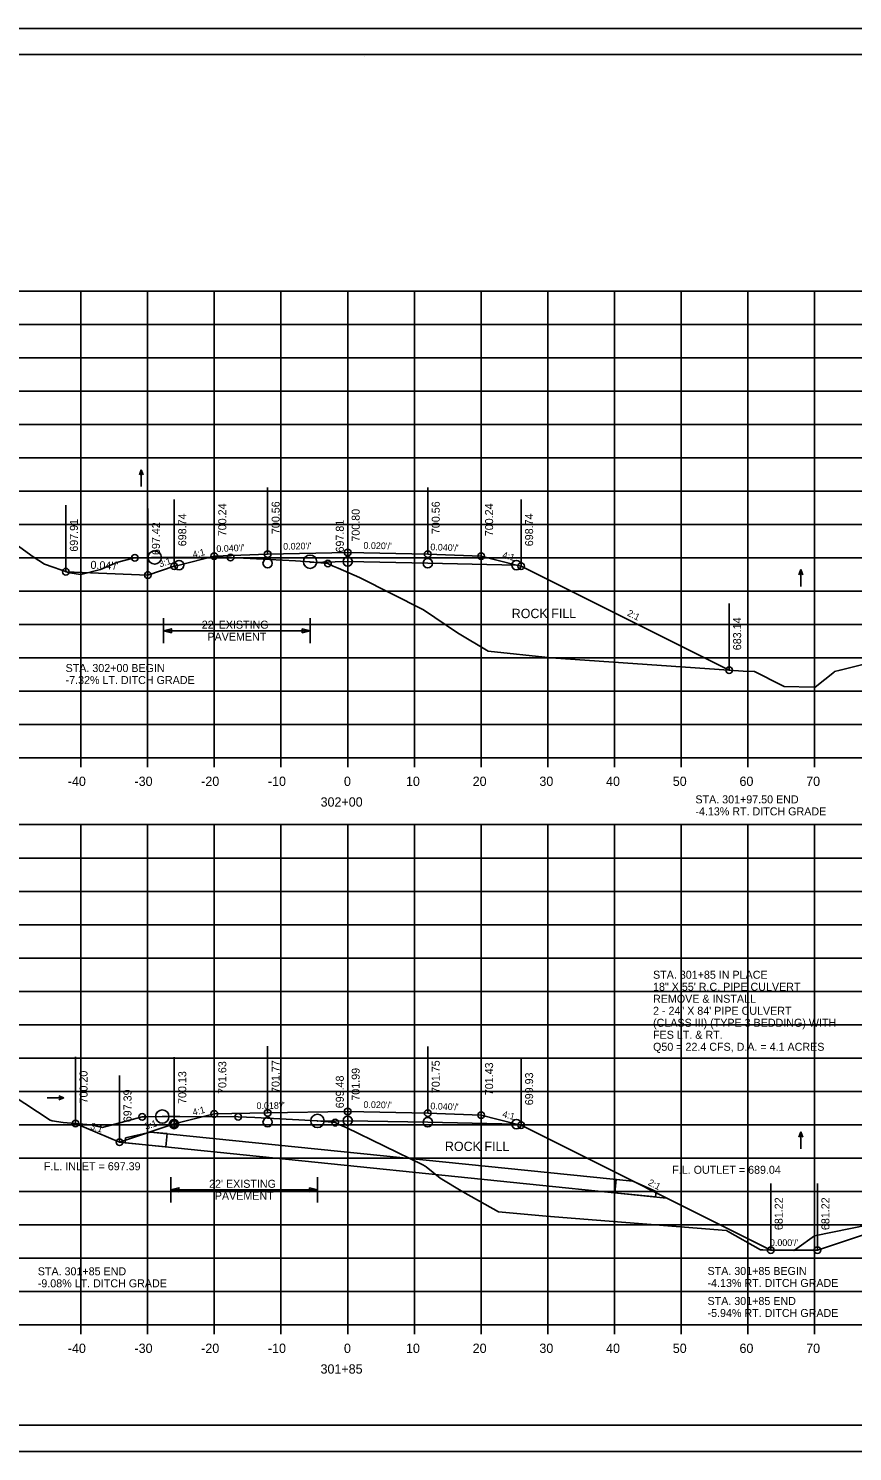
# Model space of a CAD drawing. Extents: x 1370515 to 1370849, y 383299 to 386073.
# Drawn here: x 1370629.9 to 1370753.5, y 383726.1 to 383939.4 of the extents above; entities that cross this region are included whole.
import ezdxf

# ---------------------------------------------------------------- set-up
doc = ezdxf.new("R2010")
doc.units = 0
for name, color, linetype in [('R_Alt Surface', 7, 'Continuous'), ('R_Axis', 7, 'Continuous'), ('R_Axis Annot', 7, 'Continuous'), ('R_Border', 7, 'Continuous'), ('R_Detour', 7, 'Continuous'), ('R_Drive', 7, 'Continuous'), ('R_Exist Surface', 7, 'Continuous'), ('R_Fin Surface', 7, 'Continuous'), ('R_Grid', 7, 'Continuous'), ('R_No Plot', 7, 'Continuous'), ('R_ROW Annot', 7, 'Continuous'), ('R_Water', 7, 'Continuous'), ('R_Water Annot', 7, 'Continuous'), ('R_Xsect Elev', 7, 'Continuous'), ('R_Xsect Slope', 7, 'Continuous')]:
    doc.layers.add(name, color=color, linetype=linetype)

msp = doc.modelspace()

# ---------------------------------------------------------------- linework, layer by layer
at = {"layer": 'R_Alt Surface'}
for points in [[(1370657, 383860.12), (1370660.25, 383860.12), (1370669.99, 383859.62), (1370672.16, 383859.5), (1370672.16, 383859.39), (1370677.8, 383859.51), (1370689.8, 383859.27), (1370703.09, 383859)], [(1370656.18, 383776.31), (1370661.39, 383776.29), (1370663.88, 383776.16), (1370673.27, 383775.67), (1370673.27, 383775.62), (1370677.8, 383775.7), (1370689.8, 383775.46), (1370703.09, 383775.19)]]:
    msp.add_lwpolyline(points, dxfattribs=at)
at = {"layer": 'R_Axis'}
for p, q in [((1370637.8, 383828.68), (1370637.8, 383831.48)), ((1370647.8, 383828.68), (1370647.8, 383831.48)), ((1370657.8, 383828.68), (1370657.8, 383831.48)), ((1370667.8, 383828.68), (1370667.8, 383831.48)), ((1370677.8, 383828.68), (1370677.8, 383831.48)), ((1370687.8, 383828.68), (1370687.8, 383831.48)), ((1370697.8, 383828.68), (1370697.8, 383831.48)), ((1370707.8, 383828.68), (1370707.8, 383831.48)), ((1370717.8, 383828.68), (1370717.8, 383831.48)), ((1370727.8, 383828.68), (1370727.8, 383831.48)), ((1370737.8, 383828.68), (1370737.8, 383831.48)), ((1370747.8, 383828.68), (1370747.8, 383831.48)), ((1370537.8, 383830.08), (1370817.8, 383830.08)), ((1370637.8, 383743.68), (1370637.8, 383746.48)), ((1370647.8, 383743.68), (1370647.8, 383746.48)), ((1370657.8, 383743.68), (1370657.8, 383746.48)), ((1370667.8, 383743.68), (1370667.8, 383746.48)), ((1370677.8, 383743.68), (1370677.8, 383746.48)), ((1370687.8, 383743.68), (1370687.8, 383746.48)), ((1370697.8, 383743.68), (1370697.8, 383746.48)), ((1370707.8, 383743.68), (1370707.8, 383746.48)), ((1370717.8, 383743.68), (1370717.8, 383746.48)), ((1370727.8, 383743.68), (1370727.8, 383746.48)), ((1370737.8, 383743.68), (1370737.8, 383746.48)), ((1370747.8, 383743.68), (1370747.8, 383746.48)), ((1370537.8, 383745.08), (1370817.8, 383745.08))]:
    msp.add_line(p, q, dxfattribs=at)
at = {"layer": 'R_Border'}
for p, q in [((1370527.8, 383935.54), (1370843.98, 383935.54)), ((1370680.32, 383935.28), (1370680.32, 383935.28)), ((1370680.32, 383935.28), (1370680.32, 383935.28)), ((1370843.98, 383730.08), (1370527.8, 383730.08))]:
    msp.add_line(p, q, dxfattribs=at)
at = {"layer": 'R_Exist Surface'}
for points in [[(1370625.13, 383864.18), (1370630.65, 383860.24), (1370632.35, 383859.12), (1370636.07, 383857.82), (1370637.8, 383857.59), (1370640.76, 383858.35), (1370643.21, 383859.38), (1370643.56, 383859.49), (1370645.46, 383859.96), (1370645.89, 383860.08), (1370648.41, 383860.12), (1370648.87, 383860.13), (1370658.35, 383860.12), (1370660.25, 383860.12), (1370669.99, 383859.62), (1370672.16, 383859.5), (1370674.34, 383859.27), (1370674.84, 383859.22), (1370675.64, 383858.85), (1370676.38, 383858.51), (1370679.58, 383857.13), (1370689.19, 383852.3), (1370694.28, 383848.85), (1370698.84, 383846.09), (1370708.3, 383845.08), (1370737.11, 383843.08), (1370738.77, 383843.04), (1370742.83, 383840.97), (1370743.22, 383840.79), (1370747.68, 383840.7), (1370747.88, 383840.7), (1370750.76, 383843), (1370750.8, 383843.03), (1370751.61, 383843.25), (1370775.7, 383849.25)], [(1370627.5, 383779.53), (1370633.21, 383775.76), (1370633.5, 383775.66), (1370635.14, 383775.45), (1370639.27, 383775.09), (1370640.98, 383774.68), (1370644.6, 383775.62), (1370644.75, 383775.67), (1370644.76, 383775.67), (1370646.99, 383776.27), (1370647.7, 383776.28), (1370650.01, 383776.32), (1370652.63, 383776.32), (1370661.39, 383776.29), (1370663.88, 383776.16), (1370673.27, 383775.67), (1370673.77, 383775.62), (1370675.91, 383775.41), (1370676.37, 383775.2), (1370677.58, 383774.68), (1370689.07, 383769.07), (1370689.44, 383768.89), (1370689.59, 383768.76), (1370691.66, 383767.07), (1370695.07, 383765.03), (1370700.4, 383762.06), (1370707.55, 383761.41), (1370734.57, 383759.22), (1370734.73, 383759.12), (1370739.68, 383756.35), (1370740.06, 383756.35), (1370744.69, 383756.26), (1370745.13, 383756.55), (1370747.77, 383758.45), (1370755.87, 383760.09)]]:
    msp.add_lwpolyline(points, dxfattribs=at)
at = {"layer": 'R_Fin Surface'}
for points in [[(1370635.55, 383858), (1370647.85, 383857.5), (1370651.8, 383858.82), (1370652.52, 383859), (1370657.8, 383860.32), (1370665.8, 383860.64), (1370677.8, 383860.88), (1370689.8, 383860.64), (1370697.8, 383860.32), (1370703.09, 383859), (1370703.8, 383858.82), (1370709.61, 383855.92), (1370734.99, 383843.23)], [(1370637, 383775.29), (1370643.59, 383772.47), (1370651.8, 383775.21), (1370657.8, 383776.71), (1370665.8, 383776.86), (1370677.8, 383777.08), (1370689.8, 383776.84), (1370697.8, 383776.52), (1370703.09, 383775.19), (1370703.8, 383775.02), (1370741.22, 383756.3), (1370748.22, 383756.3), (1370766.6, 383762.43)]]:
    msp.add_lwpolyline(points, dxfattribs=at)
at = {"layer": 'R_Grid'}
for p, q in [((1370537.8, 383900.08), (1370817.8, 383900.08)), ((1370637.8, 383830.08), (1370637.8, 383900.08)), ((1370647.8, 383830.08), (1370647.8, 383900.08)), ((1370657.8, 383830.08), (1370657.8, 383900.08)), ((1370667.8, 383830.08), (1370667.8, 383900.08)), ((1370677.8, 383830.08), (1370677.8, 383900.08)), ((1370687.8, 383830.08), (1370687.8, 383900.08)), ((1370697.8, 383830.08), (1370697.8, 383900.08)), ((1370707.8, 383830.08), (1370707.8, 383900.08)), ((1370717.8, 383830.08), (1370717.8, 383900.08)), ((1370727.8, 383830.08), (1370727.8, 383900.08)), ((1370737.8, 383830.08), (1370737.8, 383900.08)), ((1370747.8, 383830.08), (1370747.8, 383900.08)), ((1370537.8, 383895.08), (1370817.8, 383895.08)), ((1370537.8, 383890.08), (1370817.8, 383890.08)), ((1370537.8, 383885.08), (1370817.8, 383885.08)), ((1370537.8, 383880.08), (1370817.8, 383880.08)), ((1370537.8, 383875.08), (1370817.8, 383875.08)), ((1370537.8, 383870.08), (1370817.8, 383870.08)), ((1370537.8, 383865.08), (1370817.8, 383865.08)), ((1370537.8, 383860.08), (1370817.8, 383860.08)), ((1370537.8, 383855.08), (1370817.8, 383855.08)), ((1370537.8, 383850.08), (1370817.8, 383850.08)), ((1370537.8, 383845.08), (1370817.8, 383845.08)), ((1370537.8, 383840.08), (1370817.8, 383840.08)), ((1370537.8, 383835.08), (1370817.8, 383835.08)), ((1370537.8, 383830.08), (1370817.8, 383830.08)), ((1370537.8, 383820.08), (1370817.8, 383820.08)), ((1370637.8, 383745.08), (1370637.8, 383820.08)), ((1370647.8, 383745.08), (1370647.8, 383820.08)), ((1370657.8, 383745.08), (1370657.8, 383820.08)), ((1370667.8, 383745.08), (1370667.8, 383820.08)), ((1370677.8, 383745.08), (1370677.8, 383820.08)), ((1370687.8, 383745.08), (1370687.8, 383820.08)), ((1370697.8, 383745.08), (1370697.8, 383820.08)), ((1370707.8, 383745.08), (1370707.8, 383820.08)), ((1370717.8, 383745.08), (1370717.8, 383820.08)), ((1370727.8, 383745.08), (1370727.8, 383820.08)), ((1370737.8, 383745.08), (1370737.8, 383820.08)), ((1370747.8, 383745.08), (1370747.8, 383820.08)), ((1370537.8, 383815.08), (1370817.8, 383815.08)), ((1370537.8, 383810.08), (1370817.8, 383810.08)), ((1370537.8, 383805.08), (1370817.8, 383805.08)), ((1370537.8, 383800.08), (1370817.8, 383800.08)), ((1370537.8, 383795.08), (1370817.8, 383795.08)), ((1370537.8, 383790.08), (1370817.8, 383790.08)), ((1370537.8, 383785.08), (1370817.8, 383785.08)), ((1370537.8, 383780.08), (1370817.8, 383780.08)), ((1370537.8, 383775.08), (1370817.8, 383775.08)), ((1370537.8, 383770.08), (1370817.8, 383770.08)), ((1370537.8, 383765.08), (1370817.8, 383765.08)), ((1370537.8, 383760.08), (1370817.8, 383760.08)), ((1370537.8, 383755.08), (1370817.8, 383755.08)), ((1370537.8, 383750.08), (1370817.8, 383750.08)), ((1370537.8, 383745.08), (1370817.8, 383745.08))]:
    msp.add_line(p, q, dxfattribs=at)
at = {"layer": 'R_No Plot'}
for p, q in [((1370515.4, 383939.44), (1370848.73, 383939.44)), ((1370515.4, 383726.11), (1370848.73, 383726.11))]:
    msp.add_line(p, q, dxfattribs=at)
for points in [[(1370515.39, 383939.44), (1370848.73, 383939.44), (1370848.73, 383726.1), (1370515.39, 383726.1)], [(1370761.72, 383935.54), (1370761.72, 383925.66), (1370797.45, 383925.66), (1370797.45, 383922.74), (1370820.65, 383922.74), (1370820.65, 383899.53), (1370843.98, 383899.53), (1370843.98, 383730.08), (1370527.8, 383730.08), (1370527.8, 383935.54)]]:
    msp.add_lwpolyline(points, close=True, dxfattribs=at)
for centre, radius in [((1370645.89, 383860.08), 0.5), ((1370648.87, 383860.13), 1), ((1370657.8, 383860.32), 0.5), ((1370660.25, 383860.12), 0.5), ((1370665.8, 383860.64), 0.5), ((1370672.16, 383859.5), 1), ((1370677.8, 383860.88), 0.5), ((1370689.8, 383860.64), 0.5), ((1370697.8, 383860.32), 0.5), ((1370635.55, 383858), 0.5), ((1370651.8, 383858.82), 0.5), ((1370651.8, 383858.82), 0.5), ((1370652.52, 383859), 0.7), ((1370665.8, 383859.27), 0.7), ((1370674.84, 383859.22), 0.5), ((1370677.8, 383859.51), 0.7), ((1370677.8, 383859.51), 0.7), ((1370689.8, 383859.27), 0.7), ((1370703.09, 383859), 0.7), ((1370703.8, 383858.82), 0.5), ((1370703.8, 383858.82), 0.5), ((1370647.85, 383857.5), 0.5), ((1370734.99, 383843.23), 0.5), ((1370734.99, 383843.23), 0.5), ((1370650.01, 383776.32), 1), ((1370665.8, 383776.86), 0.5), ((1370677.8, 383777.08), 0.5), ((1370689.8, 383776.84), 0.5), ((1370637, 383775.29), 0.5), ((1370646.99, 383776.27), 0.5), ((1370651.76, 383775.2), 0.7), ((1370651.8, 383775.21), 0.5), ((1370651.8, 383775.21), 0.5), ((1370657.8, 383776.71), 0.5), ((1370661.39, 383776.29), 0.5), ((1370665.8, 383775.48), 0.7), ((1370673.27, 383775.67), 1), ((1370675.91, 383775.41), 0.5), ((1370677.8, 383775.7), 0.7), ((1370677.8, 383775.7), 0.7), ((1370689.8, 383775.46), 0.7), ((1370697.8, 383776.52), 0.5), ((1370703.09, 383775.19), 0.7), ((1370703.8, 383775.02), 0.5), ((1370703.8, 383775.02), 0.5), ((1370643.59, 383772.47), 0.5), ((1370741.22, 383756.3), 0.5), ((1370741.22, 383756.3), 0.5), ((1370748.22, 383756.3), 0.5)]:
    msp.add_circle(centre, radius, dxfattribs=at)
at = {"layer": 'R_ROW Annot'}
for p, q in [((1370650.18, 383847.28), (1370650.18, 383851.05)), ((1370672.18, 383847.28), (1370672.18, 383851.05)), ((1370672.18, 383849.16), (1370650.18, 383849.16)), ((1370651.29, 383763.45), (1370651.29, 383767.22)), ((1370673.29, 383763.45), (1370673.29, 383767.22)), ((1370673.29, 383765.34), (1370651.29, 383765.34))]:
    msp.add_line(p, q, dxfattribs=at)
for points in [[(1370651.38, 383848.86), (1370650.18, 383849.16), (1370651.38, 383849.46)], [(1370670.98, 383849.46), (1370672.18, 383849.16), (1370670.98, 383848.86)], [(1370652.49, 383765.04), (1370651.29, 383765.34), (1370652.49, 383765.64)], [(1370672.09, 383765.64), (1370673.29, 383765.34), (1370672.09, 383765.04)]]:
    msp.add_lwpolyline(points, close=True, dxfattribs=at)
at = {"layer": 'R_Water'}
for p, q in [((1370651.78, 383775.89), (1370651.78, 383774.49)), ((1370651.82, 383775.7), (1370651.82, 383774.7)), ((1370644.43, 383772.36), (1370644.5, 383773.15)), ((1370648.23, 383774), (1370644.5, 383773.15)), ((1370648.23, 383774), (1370720.55, 383766.64)), ((1370650.72, 383773.76), (1370648.23, 383774)), ((1370650.52, 383771.77), (1370650.72, 383773.76)), ((1370643.61, 383772.46), (1370725.6, 383764.11)), ((1370650.52, 383771.77), (1370644.43, 383772.36)), ((1370717.86, 383764.9), (1370718.07, 383766.89)), ((1370718.07, 383766.89), (1370720.55, 383766.64)), ((1370720.55, 383766.64), (1370724.04, 383765.07)), ((1370717.86, 383764.9), (1370723.96, 383764.28)), ((1370723.96, 383764.28), (1370724.04, 383765.07))]:
    msp.add_line(p, q, dxfattribs=at)
at = {"layer": 'R_Water Annot'}
for p, q in [((1370646.86, 383873.28), (1370646.58, 383872.51)), ((1370646.86, 383870.76), (1370646.86, 383873.28)), ((1370646.86, 383873.28), (1370647.14, 383872.51)), ((1370745.74, 383858.31), (1370745.46, 383857.54)), ((1370745.74, 383855.8), (1370745.74, 383858.31)), ((1370745.74, 383858.31), (1370746.02, 383857.54)), ((1370632.74, 383779.13), (1370635.25, 383779.13)), ((1370635.25, 383779.13), (1370634.48, 383779.41)), ((1370635.25, 383779.13), (1370634.48, 383778.85)), ((1370745.74, 383774.01), (1370745.46, 383773.24)), ((1370745.74, 383771.5), (1370745.74, 383774.01)), ((1370745.74, 383774.01), (1370746.02, 383773.24))]:
    msp.add_line(p, q, dxfattribs=at)
at = {"layer": 'R_Xsect Elev'}
for p, q in [((1370657.8, 383860.32), (1370657.8, 383870.32)), ((1370665.8, 383860.64), (1370665.8, 383870.64)), ((1370677.8, 383859.51), (1370677.8, 383869.51)), ((1370689.8, 383860.64), (1370689.8, 383870.64)), ((1370697.8, 383860.32), (1370697.8, 383870.32)), ((1370635.55, 383858), (1370635.55, 383868)), ((1370647.85, 383857.5), (1370647.85, 383867.5)), ((1370651.8, 383858.82), (1370651.8, 383868.82)), ((1370677.82, 383857.88), (1370677.82, 383867.88)), ((1370703.8, 383858.82), (1370703.8, 383868.82)), ((1370734.99, 383843.23), (1370734.99, 383853.23)), ((1370657.8, 383776.71), (1370657.8, 383786.71)), ((1370665.8, 383776.86), (1370665.8, 383786.86)), ((1370689.8, 383776.84), (1370689.8, 383786.84)), ((1370697.8, 383776.52), (1370697.8, 383786.52)), ((1370637, 383775.29), (1370637, 383785.29)), ((1370651.8, 383775.21), (1370651.8, 383785.21)), ((1370677.8, 383775.7), (1370677.8, 383785.7)), ((1370677.82, 383774.56), (1370677.82, 383784.56)), ((1370703.8, 383775.02), (1370703.8, 383785.02)), ((1370643.59, 383772.47), (1370643.59, 383782.47)), ((1370741.22, 383756.3), (1370741.22, 383766.3)), ((1370748.22, 383756.3), (1370748.22, 383766.3))]:
    msp.add_line(p, q, dxfattribs=at)

# ---------------------------------------------------------------- texts
at = {"layer": 'R_Axis Annot'}
for s, p in [('ROCK FILL', (1370702.39, 383851.04)), ('-40', (1370635.84, 383825.88)), ('-30', (1370645.84, 383825.88)), ('-20', (1370655.84, 383825.88)), ('-10', (1370665.84, 383825.88)), ('0', (1370677.24, 383825.88)), ('10', (1370686.54, 383825.88)), ('20', (1370696.54, 383825.88)), ('30', (1370706.54, 383825.88)), ('40', (1370716.54, 383825.88)), ('50', (1370726.54, 383825.88)), ('60', (1370736.54, 383825.88)), ('70', (1370746.54, 383825.88)), ('302+00', (1370673.74, 383822.78)), ('ROCK FILL', (1370692.37, 383771.16)), ('-40', (1370635.84, 383740.88)), ('-30', (1370645.84, 383740.88)), ('-20', (1370655.84, 383740.88)), ('-10', (1370665.84, 383740.88)), ('0', (1370677.24, 383740.88)), ('10', (1370686.54, 383740.88)), ('20', (1370696.54, 383740.88)), ('30', (1370706.54, 383740.88)), ('40', (1370716.54, 383740.88)), ('50', (1370726.54, 383740.88)), ('60', (1370736.54, 383740.88)), ('70', (1370746.54, 383740.88)), ('301+85', (1370673.73, 383737.78))]:
    msp.add_text(s, height=1.4, dxfattribs=at).set_placement(p)
at = {"layer": 'R_Detour'}
msp.add_text("0.04'/'", height=1.2, rotation=357.7094, dxfattribs=at).set_placement((1370639.22, 383858.44))
at = {"layer": 'R_Drive'}
for s, p in [('STA. 302+00 BEGIN', (1370635.51, 383842.96)), ('-7.32% LT. DITCH GRADE', (1370635.51, 383841.16)), ('STA. 301+97.50 END', (1370729.93, 383823.27)), ('-4.13% RT. DITCH GRADE', (1370729.93, 383821.47)), ('F.L. INLET = 697.39', (1370632.25, 383768.27)), ('F.L. OUTLET = 689.04', (1370726.46, 383767.74)), ('STA. 301+85 END', (1370631.34, 383752.52)), ('-9.08% LT. DITCH GRADE', (1370631.34, 383750.72)), ('-4.13% RT. DITCH GRADE', (1370731.75, 383750.77)), ('STA. 301+85 BEGIN', (1370731.75, 383752.57)), ('-5.94% RT. DITCH GRADE', (1370731.75, 383746.27)), ('STA. 301+85 END', (1370731.75, 383748.07))]:
    msp.add_text(s, height=1.2, dxfattribs=at).set_placement(p)
at = {"layer": 'R_No Plot'}
for p in [(1370643.51, 383859.44), (1370676.34, 383858.46), (1370637.76, 383857.54), (1370689.15, 383852.25), (1370698.8, 383846.04), (1370738.72, 383842.99), (1370750.76, 383842.98), (1370743.18, 383840.74), (1370747.83, 383840.65), (1370644.7, 383775.62), (1370640.93, 383774.63), (1370677.54, 383774.63), (1370689.55, 383768.71), (1370700.36, 383762.01), (1370734.53, 383759.17), (1370747.72, 383758.4), (1370739.64, 383756.3), (1370744.65, 383756.21)]:
    msp.add_text('+', height=0.1, dxfattribs=at).set_placement(p)
at = {"layer": 'R_ROW Annot'}
for s, p in [("22' EXISTING", (1370655.92, 383849.46)), ('PAVEMENT', (1370656.77, 383847.66)), ("22' EXISTING", (1370657.02, 383765.64)), ('PAVEMENT', (1370657.88, 383763.84))]:
    msp.add_text(s, height=1.2, dxfattribs=at).set_placement(p)
at = {"layer": 'R_Water'}
for s, p in [('STA. 301+85 IN PLACE', (1370723.58, 383796.98)), ('18" X 55\' R.C. PIPE CULVERT', (1370723.58, 383795.18)), ('REMOVE & INSTALL', (1370723.58, 383793.38)), ('2 - 24" X 84\' PIPE CULVERT', (1370723.58, 383791.58)), ('(CLASS III) (TYPE 3 BEDDING) WITH', (1370723.58, 383789.78)), ('FES LT. & RT.', (1370723.58, 383787.98)), ('Q50 = 22.4 CFS, D.A. = 4.1 ACRES', (1370723.58, 383786.18))]:
    msp.add_text(s, height=1.2, dxfattribs=at).set_placement(p)
at = {"layer": 'R_Xsect Elev'}
for s, p in [('700.24', (1370659.6, 383863.32)), ('700.56', (1370667.6, 383863.64)), ('700.80', (1370679.6, 383862.51)), ('700.56', (1370691.6, 383863.64)), ('700.24', (1370699.6, 383863.32)), ('697.91', (1370637.35, 383861)), ('697.42', (1370649.65, 383860.5)), ('698.74', (1370653.6, 383861.82)), ('697.81', (1370677.22, 383860.88)), ('698.74', (1370705.6, 383861.82)), ('683.14', (1370736.79, 383846.23)), ('701.63', (1370659.6, 383779.71)), ('701.77', (1370667.6, 383779.86)), ('701.75', (1370691.6, 383779.84)), ('701.43', (1370699.6, 383779.52)), ('700.20', (1370638.8, 383778.29)), ('700.13', (1370653.6, 383778.21)), ('699.48', (1370677.22, 383777.56)), ('701.99', (1370679.6, 383778.7)), ('699.93', (1370705.6, 383778.02)), ('697.39', (1370645.39, 383775.47)), ('681.22', (1370743.02, 383759.3)), ('681.22', (1370750.02, 383759.3))]:
    msp.add_text(s, height=1.2, rotation=90, dxfattribs=at).set_placement(p)
at = {"layer": 'R_Xsect Slope'}
for s, rotation, p in [('4:1', 14.0362, (1370654.68, 383860.06)), ("0.040'/'", 2.2906, (1370658.13, 383860.94)), ("0.020'/'", 1.1458, (1370668.14, 383861.29)), ("0.020'/'", 358.8542, (1370680.16, 383861.44)), ("0.040'/'", 357.7094, (1370690.18, 383861.23)), ('4:1', 345.9638, (1370700.92, 383860.06)), ('3:1', 18.4349, (1370649.67, 383858.64)), ('2:1', 333.4349, (1370719.62, 383851.47)), ('4:1', 14.0362, (1370654.68, 383776.45)), ("0.018'/'", 1.0381, (1370664.14, 383777.43)), ("0.020'/'", 358.8542, (1370680.16, 383777.63)), ("0.040'/'", 357.7094, (1370690.18, 383777.42)), ('3:1', 341.5651, (1370639.13, 383774.49)), ('3:1', 18.4349, (1370647.54, 383774.32)), ('4:1', 345.9638, (1370700.92, 383776.25)), ('2:1', 333.4349, (1370722.74, 383766.11)), ("0.000'/'", 359.8394, (1370741.1, 383756.92))]:
    msp.add_text(s, height=1, rotation=rotation, dxfattribs=at).set_placement(p)

doc.saveas('drawing.dxf')
